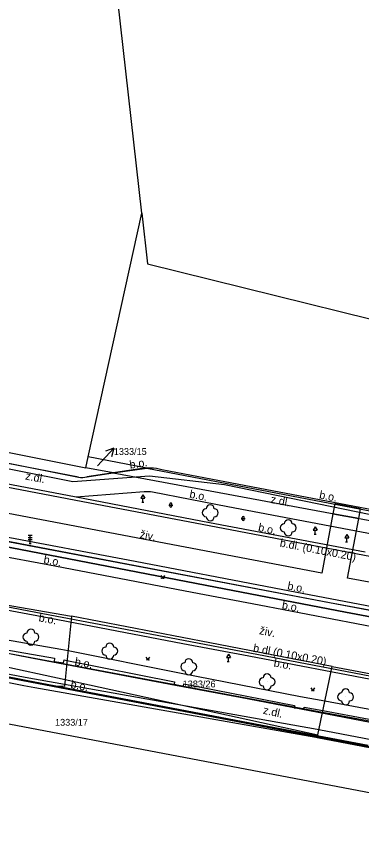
# Model space of a CAD drawing. Extents: x -601602 to -600882, y -1162594 to -1161950.
# Drawn here: x -601431.1 to -601387.9, y -1162336.4 to -1162233.2 of the extents above; entities that cross this region are included whole.
import ezdxf

# ---------------------------------------------------------------- set-up
doc = ezdxf.new("R2010")
doc.units = 0
for name, color, linetype in [('KN_Hranice parcel', 7, 'Continuous'), ('KN_Parcelní čísla', 7, 'Continuous'), ('KN_Pop  PČ popisy', 7, 'Continuous'), ('KN_Vnitřní kresba', 7, 'Continuous'), ('KN_Věcná břemena k části', 7, 'Continuous'), ('VRSTVA 1', 7, 'Continuous'), ('Vrstva 13', 7, 'Continuous'), ('Vrstva 14', 7, 'Continuous'), ('Vrstva 16', 7, 'Continuous'), ('VRSTVA 3', 7, 'Continuous'), ('Vrstva 8', 7, 'Continuous')]:
    doc.layers.add(name, color=color, linetype=linetype)

# ---------------------------------------------------------------- blocks, each defined once
blk = doc.blocks.new('1029_15')
at = {"layer": 'KN_Pop  PČ popisy'}
for p, q in [((0, 0), (2.05, 2.2)), ((2.05, 2.2), (1, 1.8)), ((2.05, 2.2), (1.73, 1.12))]:
    blk.add_line(p, q, dxfattribs=at)

msp = doc.modelspace()

# ---------------------------------------------------------------- linework, layer by layer
at = {"layer": 'KN_Hranice parcel'}
for p, q in [((-601422.1, -1162288.18), (-601415.41, -1162257.73)), ((-601487.24, -1162276.56), (-601422.4, -1162289.56)), ((-601422.4, -1162289.56), (-601422.1, -1162288.18)), ((-601414.77, -1162289.58), (-601422.1, -1162288.18)), ((-601418.98, -1162290.19), (-601422.4, -1162289.56)), ((-601418.98, -1162290.19), (-601414.77, -1162289.58)), ((-601418.98, -1162290.19), (-601349.03, -1162303.17)), ((-601426.59, -1162316.85), (-601465.65, -1162309.39)), ((-601340.99, -1162333.19), (-601393.45, -1162323.18))]:
    msp.add_line(p, q, dxfattribs=at)
for points in [[(-601415.41, -1162257.73), (-601427.05, -1162154.56), (-601430.27, -1162153.88), (-601435.6, -1162152.74)], [(-601415.41, -1162257.73), (-601414.7, -1162264.04), (-601370.54, -1162274.98)], [(-601487.33, -1162277.91), (-601423.31, -1162290.7), (-601422.78, -1162290.75), (-601418.98, -1162290.19)], [(-601346.72, -1162315.75), (-601358.39, -1162313.5), (-601389.94, -1162307.57), (-601406.17, -1162304.44), (-601488.01, -1162288.67)], [(-601414.77, -1162289.58), (-601376.64, -1162296.86), (-601372.76, -1162296.64), (-601349.26, -1162301.12)], [(-601466.03, -1162300.16), (-601431.65, -1162306.8), (-601424.19, -1162308.1)], [(-601424.19, -1162308.1), (-601425, -1162316), (-601425.09, -1162316.86), (-601426.59, -1162316.85)], [(-601391.58, -1162314.37), (-601406.91, -1162311.42), (-601424.19, -1162308.1)], [(-601393.45, -1162323.18), (-601393.39, -1162322.9), (-601391.58, -1162314.37)], [(-601391.58, -1162314.37), (-601359.88, -1162320.33), (-601349.94, -1162322.27), (-601329.55, -1162326.15)], [(-601345.55, -1162338.03), (-601346.43, -1162337.86), (-601465.12, -1162315.27)], [(-601393.45, -1162323.18), (-601404.54, -1162321.04), (-601426.59, -1162316.85)]]:
    msp.add_lwpolyline(points, dxfattribs=at)
at = {"layer": 'KN_Vnitřní kresba'}
for p, q in [((-601488.86, -1162302.06), (-601425, -1162316)), ((-601425, -1162316), (-601393.39, -1162322.9))]:
    msp.add_line(p, q, dxfattribs=at)
at = {"layer": 'KN_Věcná břemena k části'}
for points in [[(-601319.34, -1162319.73), (-601318.72, -1162316.39), (-601326.64, -1162314.93), (-601327.32, -1162314.81), (-601389.66, -1162303.33), (-601388.27, -1162295.89), (-601391.51, -1162295.29), (-601392.9, -1162302.72), (-601436.53, -1162294.41), (-601483.89, -1162284.37), (-601487.52, -1162280.9), (-601487.57, -1162281.75), (-601487.71, -1162283.88), (-601487.81, -1162285.47), (-601486.76, -1162286.48), (-601487.31, -1162288.8), (-601483.87, -1162289.47), (-601483.5, -1162287.92), (-601437.21, -1162297.75), (-601391.91, -1162306.37), (-601327.93, -1162318.15), (-601327.24, -1162318.27)], [(-601391.51, -1162295.29), (-601388.27, -1162295.89), (-601388.04, -1162294.68), (-601391.28, -1162294.06)], [(-601340.46, -1162325.49), (-601340.18, -1162324.13), (-601343.62, -1162323.47), (-601343.9, -1162324.81), (-601344.69, -1162329.03), (-601344.71, -1162329.07), (-601344.93, -1162329.2), (-601345.26, -1162329.25), (-601374.56, -1162323.51), (-601392.8, -1162320.1), (-601410.16, -1162316.86), (-601424.81, -1162314.13), (-601488.87, -1162302.17), (-601488.95, -1162303.71), (-601489.01, -1162304.59), (-601465.65, -1162309.39), (-601426.59, -1162316.85), (-601404.54, -1162321.04), (-601393.45, -1162323.18), (-601344.64, -1162332.49), (-601343.79, -1162332.38), (-601342.39, -1162331.51), (-601341.29, -1162329.93)], [(-601340.7, -1162333.75), (-601340.99, -1162333.19), (-601393.45, -1162323.18), (-601404.54, -1162321.04), (-601426.59, -1162316.85), (-601465.65, -1162309.39), (-601482.83, -1162306.11), (-601485.38, -1162306.86), (-601486.35, -1162307), (-601489.12, -1162306.51), (-601489.17, -1162307.52), (-601486.36, -1162308.02), (-601485.17, -1162307.84), (-601482.92, -1162307.18), (-601482.38, -1162307.02), (-601480.64, -1162307.08), (-601432.85, -1162316.22), (-601430.16, -1162316.73), (-601428.76, -1162316.98), (-601393.64, -1162323.22), (-601393.47, -1162323.26), (-601363.36, -1162329), (-601345.3, -1162332.79)]]:
    msp.add_lwpolyline(points, close=True, dxfattribs=at)
for points in [[(-601488.01, -1162288.67), (-601406.17, -1162304.44), (-601389.94, -1162307.57), (-601358.39, -1162313.5), (-601346.72, -1162315.75), (-601335.66, -1162317.85), (-601335.54, -1162317.35), (-601341.73, -1162315.93), (-601340.34, -1162308.62), (-601335.82, -1162309.28), (-601333.32, -1162306.08), (-601334.65, -1162305.84), (-601335.66, -1162307.13), (-601335.84, -1162305.61), (-601337.08, -1162305.38), (-601336.77, -1162307.94), (-601341.3, -1162307.26), (-601342.91, -1162315.69), (-601475.53, -1162290.59)], [(-601330.48, -1162345.09), (-601335.94, -1162335.01), (-601336.82, -1162334.08), (-601338.18, -1162333.25), (-601344.57, -1162331.92), (-601343.49, -1162328.19), (-601342.51, -1162323.68), (-601343.49, -1162323.5), (-601344.46, -1162327.95), (-601345.55, -1162331.71), (-601363.17, -1162328.02), (-601393.26, -1162322.28), (-601393.46, -1162322.24), (-601425.07, -1162316.62), (-601429.98, -1162315.75), (-601480.53, -1162306.08)], [(-601465.65, -1162309.39), (-601426.59, -1162316.85), (-601404.54, -1162321.04), (-601393.45, -1162323.18), (-601340.99, -1162333.19), (-601340.7, -1162333.75), (-601338.55, -1162334.19), (-601337.46, -1162334.87), (-601336.76, -1162335.6), (-601331.74, -1162344.87)], [(-601380.42, -1162320.97), (-601392.5, -1162318.72), (-601395.55, -1162318.15), (-601410.48, -1162315.23), (-601424.63, -1162312.42), (-601425.54, -1162312.24), (-601440.36, -1162309.68)], [(-601439.98, -1162310.96), (-601426.33, -1162313.32), (-601426.38, -1162313.76), (-601425.18, -1162313.91), (-601425.13, -1162313.54), (-601424.76, -1162313.61), (-601411.3, -1162316.29), (-601411.36, -1162316.57), (-601410.2, -1162316.81), (-601410.14, -1162316.52), (-601396.3, -1162319.23), (-601396.33, -1162319.54), (-601395.13, -1162319.64), (-601395.11, -1162319.45), (-601392.75, -1162319.89), (-601381.18, -1162322.05)]]:
    msp.add_lwpolyline(points, dxfattribs=at)
at = {"layer": 'VRSTVA 1'}
msp.add_lwpolyline([(-601331.31, -1162306.58), (-601332.3, -1162306.37), (-601334.05, -1162306.03), (-601365.21, -1162299.85), (-601405.05, -1162291.66), (-601414.46, -1162290.57), (-601424.01, -1162291.3), (-601452.18, -1162285.72), (-601481.36, -1162280.32), (-601487.9, -1162279.02), (-601506.8, -1162275.08), (-601511.71, -1162274.13), (-601531.56, -1162268.63), (-601534.84, -1162286.8), (-601535.95, -1162290.68)], dxfattribs=at)
at = {"layer": 'Vrstva 13'}
for p, q in [((-601423.31, -1162290.7), (-601442.44, -1162287.04)), ((-601423.63, -1162293.22), (-601442.94, -1162289.53)), ((-601415.63, -1162289.66), (-601422.26, -1162290.69)), ((-601422.78, -1162293.79), (-601443.73, -1162289.79)), ((-601405.03, -1162291.29), (-601412.91, -1162289.78)), ((-601377.27, -1162296.58), (-601405.03, -1162291.29)), ((-601415.11, -1162292.55), (-601423.63, -1162293.22)), ((-601404.65, -1162294.41), (-601414.06, -1162292.6)), ((-601406.95, -1162296.41), (-601423.63, -1162293.22)), ((-601406.99, -1162296.79), (-601422.78, -1162293.79)), ((-601380.04, -1162299.1), (-601404.65, -1162294.41)), ((-601386.66, -1162300.68), (-601406.99, -1162296.79)), ((-601387.46, -1162300.08), (-601406.95, -1162296.41)), ((-601436.99, -1162297.28), (-601416.25, -1162301.23)), ((-601427.17, -1162301.68), (-601443.22, -1162298.63)), ((-601409.12, -1162305.11), (-601427.17, -1162301.68)), ((-601416.25, -1162301.23), (-601398.86, -1162304.55)), ((-601427.85, -1162308.17), (-601444.38, -1162305.04)), ((-601427.78, -1162307.78), (-601444.31, -1162304.65)), ((-601400.73, -1162306.71), (-601409.12, -1162305.11)), ((-601398.86, -1162304.55), (-601375.26, -1162309.05)), ((-601384.68, -1162309.77), (-601400.73, -1162306.71)), ((-601410.29, -1162311.52), (-601427.85, -1162308.17)), ((-601410.2, -1162311.12), (-601427.78, -1162307.78)), ((-601428.97, -1162313.36), (-601445.55, -1162310.2)), ((-601401.9, -1162312.72), (-601410.2, -1162311.12)), ((-601402, -1162313.09), (-601410.29, -1162311.52)), ((-601429.64, -1162316.16), (-601445.62, -1162313.13)), ((-601411.21, -1162316.73), (-601428.97, -1162313.36)), ((-601385.89, -1162316.18), (-601402, -1162313.09)), ((-601385.8, -1162315.79), (-601401.9, -1162312.72)), ((-601411.7, -1162319.57), (-601429.64, -1162316.16)), ((-601403.1, -1162318.26), (-601411.21, -1162316.73)), ((-601386.84, -1162321.36), (-601403.1, -1162318.26)), ((-601403.62, -1162321.11), (-601411.7, -1162319.57)), ((-601387.11, -1162324.26), (-601403.62, -1162321.11))]:
    msp.add_line(p, q, dxfattribs=at)
for centre, radius, start, end in [((-601414.57, -1162296.47), 6.89, 76.0864, 98.8613), ((-601422.81, -1162288.22), 2.53, 258.5744, 282.5169), ((-601414.84, -1162297.93), 5.39, 81.6744, 92.873)]:
    msp.add_arc(centre, radius, start, end, dxfattribs=at)
at = {"layer": 'Vrstva 14'}
for p, q in [((-601412.03, -1162294.2), (-601411.53, -1162294.2)), ((-601411.91, -1162294.32), (-601411.91, -1162294.07)), ((-601411.66, -1162294.32), (-601411.66, -1162294.07)), ((-601402.96, -1162295.88), (-601402.46, -1162295.88)), ((-601402.84, -1162296), (-601402.84, -1162295.75)), ((-601402.59, -1162296), (-601402.59, -1162295.75))]:
    msp.add_line(p, q, dxfattribs=at)
for points in [[(-601414.9, -1162313.19), (-601414.65, -1162313.56), (-601414.4, -1162313.19)], [(-601394.27, -1162317.03), (-601394.02, -1162317.4), (-601393.77, -1162317.03)]]:
    msp.add_lwpolyline(points, dxfattribs=at)
for centre, radius in [((-601406.85, -1162295.16), 0.0005), ((-601397.09, -1162297.05), 0.0005), ((-601429.27, -1162310.69), 0.0005), ((-601419.42, -1162312.44), 0.0005), ((-601414.77, -1162313.54), 0.025), ((-601414.77, -1162313.54), 0.025), ((-601414.52, -1162313.54), 0.025), ((-601414.52, -1162313.54), 0.025), ((-601409.53, -1162314.4), 0.0005), ((-601399.74, -1162316.29), 0.0005), ((-601394.14, -1162317.38), 0.025), ((-601394.14, -1162317.38), 0.025), ((-601393.89, -1162317.38), 0.025), ((-601393.89, -1162317.38), 0.025), ((-601389.92, -1162318.18), 0.0005)]:
    msp.add_circle(centre, radius, dxfattribs=at)
for centre, radius, start, end in [((-601411.78, -1162294.07), 0.125, 0, 180), ((-601411.78, -1162294.32), 0.125, 180, 360), ((-601407.35, -1162295.16), 0.5, 90, 270), ((-601406.85, -1162294.66), 0.5, 0, 180), ((-601406.35, -1162295.16), 0.5, 270, 90), ((-601406.85, -1162295.66), 0.5, 180, 360), ((-601402.71, -1162295.75), 0.125, 0, 180), ((-601402.71, -1162296), 0.125, 180, 360), ((-601397.59, -1162297.05), 0.5, 90, 270), ((-601397.09, -1162296.55), 0.5, 0, 180), ((-601396.59, -1162297.05), 0.5, 270, 90), ((-601397.09, -1162297.55), 0.5, 180, 360), ((-601429.77, -1162310.69), 0.5, 90, 270), ((-601429.27, -1162310.19), 0.5, 0, 180), ((-601428.77, -1162310.69), 0.5, 270, 90), ((-601429.27, -1162311.19), 0.5, 180, 360), ((-601419.92, -1162312.44), 0.5, 90, 270), ((-601419.42, -1162311.94), 0.5, 0, 180), ((-601418.92, -1162312.44), 0.5, 270, 90), ((-601419.42, -1162312.94), 0.5, 180, 360), ((-601409.53, -1162313.9), 0.5, 0, 180), ((-601410.03, -1162314.4), 0.5, 90, 270), ((-601409.03, -1162314.4), 0.5, 270, 90), ((-601409.53, -1162314.9), 0.5, 180, 360), ((-601399.74, -1162315.79), 0.5, 0, 180), ((-601400.24, -1162316.29), 0.5, 90, 270), ((-601399.24, -1162316.29), 0.5, 270, 90), ((-601399.74, -1162316.79), 0.5, 180, 360), ((-601389.92, -1162317.68), 0.5, 0, 180), ((-601390.42, -1162318.18), 0.5, 90, 270), ((-601389.42, -1162318.18), 0.5, 270, 90), ((-601389.92, -1162318.68), 0.5, 180, 360)]:
    msp.add_arc(centre, radius, start, end, dxfattribs=at)
at = {"layer": 'VRSTVA 3'}
msp.add_lwpolyline([(-601413.04, -1162302.99), (-601412.79, -1162303.36), (-601412.54, -1162302.99)], dxfattribs=at)
for centre in [(-601412.92, -1162303.34), (-601412.67, -1162303.34)]:
    msp.add_circle(centre, 0.025, dxfattribs=at)
at = {"layer": 'Vrstva 8'}
for p, q in [((-601415.29, -1162292.92), (-601415.54, -1162293.35)), ((-601415.54, -1162293.35), (-601415.04, -1162293.35)), ((-601415.42, -1162293.85), (-601415.17, -1162293.85)), ((-601415.29, -1162292.92), (-601415.04, -1162293.35)), ((-601415.29, -1162293.85), (-601415.29, -1162293.35)), ((-601393.72, -1162296.92), (-601393.97, -1162297.35)), ((-601393.72, -1162296.92), (-601393.47, -1162297.35)), ((-601393.97, -1162297.35), (-601393.47, -1162297.35)), ((-601393.84, -1162297.85), (-601393.59, -1162297.85)), ((-601393.72, -1162297.85), (-601393.72, -1162297.35)), ((-601389.78, -1162297.87), (-601390.03, -1162298.3)), ((-601389.78, -1162297.87), (-601389.53, -1162298.3)), ((-601429.13, -1162297.99), (-601429.63, -1162297.99)), ((-601429.63, -1162298.24), (-601429.13, -1162298.24)), ((-601429.63, -1162298.49), (-601429.13, -1162298.49)), ((-601429.51, -1162298.99), (-601429.26, -1162298.99)), ((-601429.38, -1162298.99), (-601429.38, -1162297.99)), ((-601390.03, -1162298.3), (-601389.53, -1162298.3)), ((-601389.91, -1162298.8), (-601389.66, -1162298.8)), ((-601389.78, -1162298.8), (-601389.78, -1162298.3)), ((-601404.58, -1162312.83), (-601404.83, -1162313.26)), ((-601404.83, -1162313.26), (-601404.33, -1162313.26)), ((-601404.58, -1162312.83), (-601404.33, -1162313.26)), ((-601404.58, -1162313.76), (-601404.58, -1162313.26)), ((-601404.71, -1162313.76), (-601404.46, -1162313.76))]:
    msp.add_line(p, q, dxfattribs=at)

# ---------------------------------------------------------------- block references
at = {"layer": 'KN_Pop  PČ popisy'}
msp.add_blockref('1029_15', (-601420.94, -1162289.28), dxfattribs=at)

# ---------------------------------------------------------------- texts
at = {"layer": 'KN_Parcelní čísla'}
for s, p in [('1333/15', (-601418.9, -1162287.94)), ('1383/26', (-601410.29, -1162316.98)), ('1333/17', (-601426.25, -1162321.77))]:
    msp.add_text(s, height=0.85, dxfattribs=at).set_placement(p)
at = {"layer": 'Vrstva 16'}
for s, rotation, p in [('b.o.', 8.8233, (-601416.86, -1162289.66)), ('z.dl.', 349.1173, (-601430.03, -1162291)), ('b.o.', 348.9478, (-601409.5, -1162293.27)), ('b.o.', 349.2125, (-601393.27, -1162293.37)), ('z.dl.', 349.1173, (-601399.36, -1162293.93)), ('b.o.', 347.8681, (-601400.91, -1162297.43)), ('živ.', 348.7361, (-601415.71, -1162298.3)), ('b.dl. (0.10x0.20)', 349.1669, (-601398.2, -1162299.37)), ('b.o.', 349.2115, (-601427.75, -1162301.45)), ('b.o.', 349.0998, (-601397.25, -1162304.74)), ('b.o.', 349.0998, (-601397.94, -1162307.14)), ('b.o.', 349.4434, (-601428.35, -1162308.71)), ('živ.', 348.7361, (-601400.76, -1162310.32)), ('b.dl.(0.10x0.20)', 349.2426, (-601401.54, -1162312.52)), ('b.o.', 349.4434, (-601423.85, -1162314.21)), ('b.o.', 349.4434, (-601398.96, -1162314.36)), ('b.o.', 349.4434, (-601424.37, -1162317.05)), ('z.dl.', 347.3755, (-601400.3, -1162320.26))]:
    msp.add_text(s, height=1, rotation=rotation, dxfattribs=at).set_placement(p)

doc.saveas('drawing.dxf')
